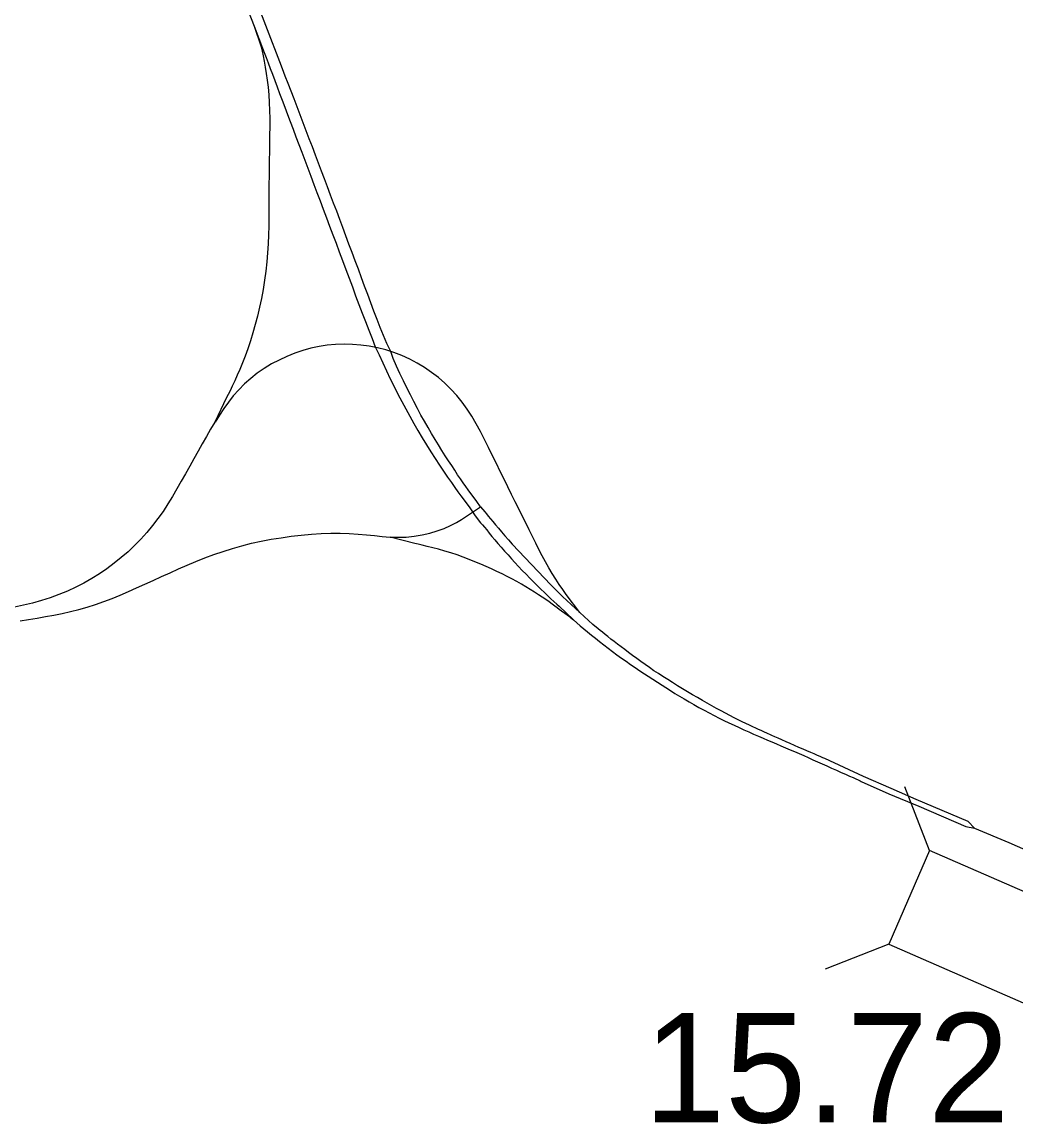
# Model space of a CAD drawing. Extents: x 31699 to 244310, y -8841 to 11474.
# Drawn here: x 141757.4 to 142013.6, y 316.9 to 600.9 of the extents above; entities that cross this region are included whole.
import ezdxf

# ---------------------------------------------------------------- set-up
doc = ezdxf.new("R2010")
doc.units = 0
for name, color, linetype in [('B_Logo', 7, 'Continuous'), ('R_XS_EARTHWORK_STAGE1', 7, 'Continuous'), ('S_AREA_CALC', 7, 'Continuous'), ('S_WALL', 7, 'Continuous')]:
    doc.layers.add(name, color=color, linetype=linetype)

msp = doc.modelspace()

# ---------------------------------------------------------------- linework, layer by layer
at = {"layer": 'B_Logo'}
for points in [[(141814.78, 606.14), (141817.25, 599.79), (141819.06, 594.53), (141819.33, 593.38), (141819.58, 592.15), (141819.86, 590.79), (141820.12, 589.28), (141820.38, 587.66), (141820.62, 585.93), (141820.85, 584.09), (141821.02, 582.16), (141821.16, 580.17), (141821.24, 578.11), (141821.27, 576.02), (141821.27, 573.89), (141821.25, 571.74), (141821.22, 569.59), (141821.19, 567.46), (141821.16, 565.34), (141821.14, 563.23), (141821.11, 561.15), (141821.08, 559.06), (141821.08, 556.97), (141821.07, 554.84), (141821.07, 552.69), (141821.07, 550.51), (141821.03, 548.3), (141820.96, 546.04), (141820.86, 543.74), (141820.72, 541.42), (141820.52, 539.07), (141820.26, 536.7), (141819.95, 534.33), (141819.57, 531.98), (141819.14, 529.65), (141818.66, 527.36), (141818.13, 525.11), (141817.54, 522.9), (141816.93, 520.75), (141816.29, 518.68), (141815.61, 516.68), (141814.92, 514.8), (141814.24, 513.02), (141813.56, 511.37), (141812.9, 509.83), (141812.25, 508.37), (141811.63, 507.04), (141811.05, 505.87), (141810.54, 504.88), (141810.13, 504.11), (141807.1, 497.8)], [(141875.63, 475.95), (141874.65, 477.27), (141872.4, 480.31), (141871.8, 481.2), (141871.14, 482.14), (141870.44, 483.15), (141869.72, 484.22), (141868.97, 485.35), (141868.19, 486.55), (141867.36, 487.77), (141866.53, 489.11), (141865.68, 490.48), (141864.81, 491.88), (141863.93, 493.33), (141863.02, 494.83), (141862.11, 496.38), (141861.19, 497.98), (141860.26, 499.59), (141859.35, 501.28), (141858.47, 503.05), (141857.56, 504.82), (141856.65, 506.62), (141855.75, 508.45), (141854.85, 510.3), (141853.98, 512.2), (141853.11, 514.13), (141852.47, 515.95), (141851.49, 517.99), (141850.62, 520.1), (141849.78, 522.14), (141848.96, 524.24), (141848.15, 526.36), (141847.35, 528.5), (141846.54, 530.65), (141845.73, 532.82), (141844.93, 534.99), (141844.13, 537.16), (141843.32, 539.33), (141842.51, 541.49), (141841.7, 543.64), (141840.91, 545.78), (141840.11, 547.91), (141839.33, 550.03), (141838.54, 552.13), (141837.75, 554.22), (141836.96, 556.3), (141836.17, 558.37), (141835.39, 560.44), (141834.61, 562.49), (141833.83, 564.55), (141833.05, 566.61), (141832.27, 568.69), (141831.49, 570.76), (141830.7, 572.84), (141829.9, 574.92), (141829.11, 576.99), (141828.33, 579.05), (141827.56, 581.09), (141826.8, 583.1), (141826.03, 585.04), (141825.28, 586.97), (141824.56, 588.84), (141823.86, 590.65), (141817.49, 607.19)], [(141817.25, 599.79), (141819.42, 594.17), (141819.86, 592.99), (141820.35, 591.71), (141820.86, 590.35), (141821.4, 588.92), (141821.97, 587.42), (141822.57, 585.85), (141823.18, 584.2), (141823.83, 582.49), (141824.5, 580.73), (141825.19, 578.93), (141825.88, 577.09), (141826.59, 575.21), (141827.31, 573.29), (141828.03, 571.33), (141828.78, 569.35), (141829.55, 567.33), (141830.31, 565.28), (141831.09, 563.22), (141831.87, 561.13), (141832.67, 559.03), (141833.46, 556.91), (141834.27, 554.78), (141835.08, 552.63), (141835.89, 550.45), (141836.71, 548.27), (141837.54, 546.07), (141838.38, 543.86), (141839.21, 541.63), (141840.05, 539.39), (141840.89, 537.13), (141841.73, 534.87), (141842.58, 532.61), (141843.42, 530.35), (141844.27, 528.11), (141845.11, 525.88), (141845.96, 523.67), (141846.8, 521.47), (141847.66, 519.28), (141848.48, 517.2), (141849.5, 515.15), (141850.45, 513.01), (141851.4, 510.95), (141852.36, 508.92), (141853.35, 506.94), (141854.34, 505), (141855.34, 503.09), (141856.36, 501.2), (141857.38, 499.32), (141858.42, 497.45), (141859.49, 495.59), (141860.58, 493.75), (141861.69, 491.92), (141862.8, 490.12), (141863.91, 488.38), (141865.02, 486.7), (141866.1, 485.09), (141867.13, 483.59), (141868.1, 482.2), (141869, 480.92), (141869.81, 479.78), (141870.52, 478.79), (141871.12, 477.98), (141872.83, 475.72), (141874.27, 473.6)], [(141901.21, 448.73), (141897.72, 453.38), (141896.8, 454.64), (141895.9, 455.95), (141895, 457.32), (141894.1, 458.75), (141893.22, 460.22), (141892.35, 461.75), (141891.51, 463.32), (141890.67, 464.94), (141889.84, 466.61), (141888.99, 468.32), (141888.14, 470.05), (141887.27, 471.81), (141886.37, 473.58), (141885.46, 475.38), (141884.54, 477.23), (141883.6, 479.13), (141882.65, 481.07), (141881.68, 483.04), (141880.69, 485.04), (141879.7, 487.07), (141878.7, 489.12), (141877.68, 491.19), (141876.66, 493.25), (141875.6, 495.31), (141874.52, 497.32), (141873.39, 499.28), (141872.19, 501.15), (141870.88, 502.94), (141869.48, 504.65), (141867.99, 506.28), (141866.41, 507.81), (141864.76, 509.25), (141863.02, 510.59), (141861.21, 511.84), (141859.31, 512.97), (141857.36, 514.01), (141855.35, 514.93), (141853.29, 515.73), (141851.18, 516.39), (141849.05, 516.92), (141846.9, 517.34), (141844.74, 517.63), (141842.58, 517.8), (141840.43, 517.85), (141838.28, 517.78), (141836.13, 517.6), (141834, 517.29), (141831.89, 516.85), (141829.8, 516.26), (141827.73, 515.54), (141825.7, 514.71), (141823.7, 513.78), (141821.75, 512.75), (141819.87, 511.6), (141818.08, 510.36), (141816.38, 509.02), (141814.77, 507.6), (141813.28, 506.11), (141811.9, 504.56), (141810.63, 502.94), (141809.44, 501.27), (141808.31, 499.53), (141807.23, 497.72)], [(141807.1, 497.8), (141806.04, 495.94), (141804.97, 494.07), (141803.89, 492.18), (141802.81, 490.28), (141801.74, 488.35), (141800.65, 486.42), (141799.56, 484.48), (141798.44, 482.53), (141797.32, 480.57), (141796.19, 478.62), (141795.02, 476.67), (141793.79, 474.76), (141792.47, 472.9), (141791.07, 471.09), (141789.61, 469.32), (141788.07, 467.6), (141786.46, 465.95), (141784.77, 464.37), (141783, 462.85), (141781.18, 461.39), (141779.31, 460), (141777.37, 458.68), (141775.39, 457.45), (141773.35, 456.28), (141771.27, 455.2), (141769.13, 454.21), (141766.95, 453.31), (141764.72, 452.5), (141762.46, 451.78), (141760.17, 451.13), (141757.86, 450.57), (141755.53, 450.08)], [(141844.04, 468.93), (141846.21, 468.75), (141848.29, 468.55), (141850.3, 468.33), (141852.33, 468.16), (141854.37, 468.09), (141856.44, 468.15), (141858.49, 468.36), (141860.54, 468.71), (141862.54, 469.17), (141864.45, 469.73), (141866.25, 470.38), (141867.92, 471.12), (141869.43, 471.91), (141870.71, 472.67), (141875.63, 475.95)], [(141875.63, 475.95), (141876.73, 474.61), (141877.14, 474.11), (141877.61, 473.53), (141878.16, 472.87), (141878.8, 472.13), (141879.5, 471.31), (141880.25, 470.42), (141881.05, 469.47), (141881.9, 468.46), (141882.81, 467.39), (141883.76, 466.29), (141893.71, 455.85)], [(141874.27, 473.6), (141875.64, 471.84), (141876.09, 471.32), (141876.62, 470.71), (141877.21, 469.99), (141877.86, 469.19), (141878.57, 468.33), (141879.32, 467.42), (141880.12, 466.47), (141880.96, 465.5), (141881.83, 464.51), (141882.71, 463.53), (141883.59, 462.55), (141884.5, 461.56), (141885.44, 460.56), (141886.39, 459.55), (141887.36, 458.55), (141888.33, 457.57), (141889.29, 456.6), (141890.25, 455.65), (141891.2, 454.72), (141892.1, 453.86), (141892.96, 453.04), (141893.78, 452.25), (141894.55, 451.53), (141895.26, 450.88), (141895.88, 450.31), (141899.6, 446.78)], [(141756.99, 446.53), (141759.14, 446.9), (141761.31, 447.27), (141763.47, 447.65), (141765.64, 448.03), (141767.81, 448.46), (141769.97, 448.95), (141772.12, 449.48), (141774.27, 450.08), (141776.41, 450.76), (141778.54, 451.51), (141780.65, 452.33), (141782.75, 453.21), (141784.86, 454.14), (141786.97, 455.08), (141789.1, 456.03), (141791.25, 456.99), (141793.41, 457.97), (141795.58, 458.95), (141797.78, 459.93), (141800, 460.91), (141802.27, 461.86), (141804.58, 462.76), (141806.91, 463.63), (141809.28, 464.45), (141811.69, 465.21), (141814.13, 465.91), (141816.61, 466.54), (141819.12, 467.08), (141821.66, 467.57), (141824.23, 467.99), (141826.82, 468.35), (141829.42, 468.65), (141832.01, 468.87), (141834.57, 469.03), (141837.06, 469.11), (141839.47, 469.11), (141841.8, 469.05), (141844.04, 468.93)], [(141898.94, 447.36), (141897.91, 448.03), (141895.9, 449.51), (141895.38, 449.91), (141894.76, 450.36), (141894.06, 450.87), (141893.27, 451.43), (141892.42, 452.03), (141891.51, 452.65), (141890.54, 453.3), (141889.51, 453.97), (141888.42, 454.64), (141887.3, 455.32), (141886.14, 456.01), (141884.94, 456.68), (141883.72, 457.34), (141882.46, 458.01), (141881.16, 458.67), (141879.83, 459.31), (141878.47, 459.94), (141877.09, 460.57), (141875.67, 461.18), (141874.19, 461.79), (141872.68, 462.4), (141871.14, 462.98), (141869.57, 463.54), (141867.99, 464.06), (141866.4, 464.55), (141864.82, 465), (141863.29, 465.4), (141861.87, 465.75), (141860.62, 466.05), (141859.55, 466.29), (141858.67, 466.48), (141852.33, 468.16)], [(141893.71, 455.85), (141894.84, 454.73), (141896.78, 452.86), (141901.21, 448.73), (141904.58, 445.6)], [(141898.94, 447.36), (141899.6, 446.78), (141900.43, 446.06), (141901.31, 445.31), (141902.23, 444.52), (141903.2, 443.72), (141904.21, 442.89), (141905.26, 442.06), (141906.32, 441.21), (141907.41, 440.37), (141908.52, 439.52), (141909.65, 438.66), (141910.79, 437.82), (141911.95, 436.97), (141913.12, 436.14), (141914.3, 435.3), (141915.49, 434.49), (141916.66, 433.69), (141924.58, 428.56), (141925.73, 427.84), (141926.91, 427.13), (141928.12, 426.42), (141929.36, 425.69), (141930.63, 424.97), (141931.93, 424.25), (141933.24, 423.53), (141934.53, 422.83), (141935.81, 422.16)], [(142002.97, 393.1), (142001.33, 394.88), (141987.94, 400.54), (141981.47, 403.37), (141974.36, 406.45), (141964.34, 411.04), (141963.82, 411.28), (141963.2, 411.56), (141962.46, 411.89), (141961.64, 412.24), (141960.73, 412.63), (141959.76, 413.05), (141958.74, 413.49), (141957.68, 413.95), (141956.59, 414.43), (141955.47, 414.91), (141954.37, 415.39), (141953.31, 415.86), (141952.35, 416.29), (141951.49, 416.67), (141950.74, 417), (141949.26, 417.68), (141948.95, 417.81), (141948.48, 418.02), (141947.92, 418.27), (141947.28, 418.55), (141946.56, 418.88), (141945.77, 419.25), (141944.91, 419.65), (141944, 420.09), (141943.03, 420.56), (141942.03, 421.05), (141940.99, 421.58), (141939.91, 422.13), (141938.8, 422.72), (141937.65, 423.33), (141936.48, 423.97), (141935.28, 424.63), (141934.05, 425.32), (141932.8, 426.03), (141931.52, 426.76), (141930.24, 427.51), (141928.94, 428.27), (141927.65, 429.05), (141926.36, 429.84), (141925.1, 430.62), (141923.86, 431.4), (141922.65, 432.18), (141921.46, 432.94), (141920.29, 433.71), (141919.16, 434.5), (141918.06, 435.28), (141916.96, 436.05), (141915.89, 436.83), (141914.83, 437.61), (141913.8, 438.38), (141912.8, 439.13), (141911.85, 439.86), (141910.94, 440.56), (141910.07, 441.23), (141909.25, 441.87), (141908.46, 442.49), (141907.72, 443.07), (141907.05, 443.61), (141906.45, 444.08), (141905.92, 444.51), (141904.58, 445.6)], [(141935.82, 422.16), (141937.09, 421.51), (141938.37, 420.87), (141939.66, 420.24), (141940.96, 419.63), (141942.25, 419.04), (141943.52, 418.47), (141944.78, 417.92), (141946.02, 417.38), (141947.23, 416.85), (141948.43, 416.33), (141949.59, 415.84), (141950.73, 415.35), (141951.88, 414.86), (141953.04, 414.36), (141954.21, 413.86), (141955.39, 413.35), (141956.56, 412.85), (141957.74, 412.35), (141958.92, 411.83), (141960.1, 411.31), (141961.29, 410.77), (141962.49, 410.23), (141963.69, 409.69), (141964.89, 409.15), (141966.11, 408.6), (141967.34, 408.06), (141968.57, 407.51), (141969.73, 407), (141970.76, 406.55), (141971.64, 406.15), (141972.38, 405.82), (141972.98, 405.55), (141973.45, 405.33), (141973.77, 405.18), (141980.84, 402.01), (141988.56, 398.75), (142000.72, 393.53), (142002.97, 393.1)], [(142002.97, 393.1), (142011.78, 389.4), (142021.17, 385.31)]]:
    msp.add_lwpolyline(points, dxfattribs=at)
at = {"layer": 'R_XS_EARTHWORK_STAGE1'}
for p, q in [((141991.38, 387.4), (141984.95, 403.78)), ((141980.83, 363.2), (141964.45, 356.76))]:
    msp.add_line(p, q, dxfattribs=at)
msp.add_lwpolyline([(142063.99, 355.75), (141991.38, 387.4), (141980.83, 363.2), (142053.44, 331.55)], close=True, dxfattribs=at)
at = {"layer": 'S_AREA_CALC'}
for points in [[(141814.78, 606.14), (141817.25, 599.79), (141819.06, 594.53), (141819.33, 593.38), (141819.58, 592.15), (141819.86, 590.79), (141820.12, 589.28), (141820.38, 587.66), (141820.62, 585.93), (141820.85, 584.09), (141821.02, 582.16), (141821.16, 580.17), (141821.24, 578.11), (141821.27, 576.02), (141821.27, 573.89), (141821.25, 571.74), (141821.22, 569.59), (141821.19, 567.46), (141821.16, 565.34), (141821.14, 563.23), (141821.11, 561.15), (141821.08, 559.06), (141821.08, 556.97), (141821.07, 554.84), (141821.07, 552.69), (141821.07, 550.51), (141821.03, 548.3), (141820.96, 546.04), (141820.86, 543.74), (141820.72, 541.42), (141820.52, 539.07), (141820.26, 536.7), (141819.95, 534.33), (141819.57, 531.98), (141819.14, 529.65), (141818.66, 527.36), (141818.13, 525.11), (141817.54, 522.9), (141816.93, 520.75), (141816.29, 518.68), (141815.61, 516.68), (141814.92, 514.8), (141814.24, 513.02), (141813.56, 511.37), (141812.9, 509.83), (141812.25, 508.37), (141811.63, 507.04), (141811.05, 505.87), (141810.54, 504.88), (141810.13, 504.11), (141807.1, 497.8)], [(141875.63, 475.95), (141874.65, 477.27), (141872.4, 480.31), (141871.8, 481.2), (141871.14, 482.14), (141870.44, 483.15), (141869.72, 484.22), (141868.97, 485.35), (141868.19, 486.55), (141867.36, 487.77), (141866.53, 489.11), (141865.68, 490.48), (141864.81, 491.88), (141863.93, 493.33), (141863.02, 494.83), (141862.11, 496.38), (141861.19, 497.98), (141860.26, 499.59), (141859.35, 501.28), (141858.47, 503.05), (141857.56, 504.82), (141856.65, 506.62), (141855.75, 508.45), (141854.85, 510.3), (141853.98, 512.2), (141853.11, 514.13), (141852.47, 515.95), (141851.49, 517.99), (141850.62, 520.1), (141849.78, 522.14), (141848.96, 524.24), (141848.15, 526.36), (141847.35, 528.5), (141846.54, 530.65), (141845.73, 532.82), (141844.93, 534.99), (141844.13, 537.16), (141843.32, 539.33), (141842.51, 541.49), (141841.7, 543.64), (141840.91, 545.78), (141840.11, 547.91), (141839.33, 550.03), (141838.54, 552.13), (141837.75, 554.22), (141836.96, 556.3), (141836.17, 558.37), (141835.39, 560.44), (141834.61, 562.49), (141833.83, 564.55), (141833.05, 566.61), (141832.27, 568.69), (141831.49, 570.76), (141830.7, 572.84), (141829.9, 574.92), (141829.11, 576.99), (141828.33, 579.05), (141827.56, 581.09), (141826.8, 583.1), (141826.03, 585.04), (141825.28, 586.97), (141824.56, 588.84), (141823.86, 590.65), (141817.49, 607.19)], [(141817.25, 599.79), (141819.42, 594.17), (141819.86, 592.99), (141820.35, 591.71), (141820.86, 590.35), (141821.4, 588.92), (141821.97, 587.42), (141822.57, 585.85), (141823.18, 584.2), (141823.83, 582.49), (141824.5, 580.73), (141825.19, 578.93), (141825.88, 577.09), (141826.59, 575.21), (141827.31, 573.29), (141828.03, 571.33), (141828.78, 569.35), (141829.55, 567.33), (141830.31, 565.28), (141831.09, 563.22), (141831.87, 561.13), (141832.67, 559.03), (141833.46, 556.91), (141834.27, 554.78), (141835.08, 552.63), (141835.89, 550.45), (141836.71, 548.27), (141837.54, 546.07), (141838.38, 543.86), (141839.21, 541.63), (141840.05, 539.39), (141840.89, 537.13), (141841.73, 534.87), (141842.58, 532.61), (141843.42, 530.35), (141844.27, 528.11), (141845.11, 525.88), (141845.96, 523.67), (141846.8, 521.47), (141847.66, 519.28), (141848.48, 517.2), (141849.5, 515.15), (141850.45, 513.01), (141851.4, 510.95), (141852.36, 508.92), (141853.35, 506.94), (141854.34, 505), (141855.34, 503.09), (141856.36, 501.2), (141857.38, 499.32), (141858.42, 497.45), (141859.49, 495.59), (141860.58, 493.75), (141861.69, 491.92), (141862.8, 490.12), (141863.91, 488.38), (141865.02, 486.7), (141866.1, 485.09), (141867.13, 483.59), (141868.1, 482.2), (141869, 480.92), (141869.81, 479.78), (141870.52, 478.79), (141871.12, 477.98), (141872.83, 475.72), (141874.27, 473.6)], [(141901.21, 448.73), (141897.72, 453.38), (141896.8, 454.64), (141895.9, 455.95), (141895, 457.32), (141894.1, 458.75), (141893.22, 460.22), (141892.35, 461.75), (141891.51, 463.32), (141890.67, 464.94), (141889.84, 466.61), (141888.99, 468.32), (141888.14, 470.05), (141887.27, 471.81), (141886.37, 473.58), (141885.46, 475.38), (141884.54, 477.23), (141883.6, 479.13), (141882.65, 481.07), (141881.68, 483.04), (141880.69, 485.04), (141879.7, 487.07), (141878.7, 489.12), (141877.68, 491.19), (141876.66, 493.25), (141875.6, 495.31), (141874.52, 497.32), (141873.39, 499.28), (141872.19, 501.15), (141870.88, 502.94), (141869.48, 504.65), (141867.99, 506.28), (141866.41, 507.81), (141864.76, 509.25), (141863.02, 510.59), (141861.21, 511.84), (141859.31, 512.97), (141857.36, 514.01), (141855.35, 514.93), (141853.29, 515.73), (141851.18, 516.39), (141849.05, 516.92), (141846.9, 517.34), (141844.74, 517.63), (141842.58, 517.8), (141840.43, 517.85), (141838.28, 517.78), (141836.13, 517.6), (141834, 517.29), (141831.89, 516.85), (141829.8, 516.26), (141827.73, 515.54), (141825.7, 514.71), (141823.7, 513.78), (141821.75, 512.75), (141819.87, 511.6), (141818.08, 510.36), (141816.38, 509.02), (141814.77, 507.6), (141813.28, 506.11), (141811.9, 504.56), (141810.63, 502.94), (141809.44, 501.27), (141808.31, 499.53), (141807.23, 497.72)], [(141807.1, 497.8), (141806.04, 495.94), (141804.97, 494.07), (141803.89, 492.18), (141802.81, 490.28), (141801.74, 488.35), (141800.65, 486.42), (141799.56, 484.48), (141798.44, 482.53), (141797.32, 480.57), (141796.19, 478.62), (141795.02, 476.67), (141793.79, 474.76), (141792.47, 472.9), (141791.07, 471.09), (141789.61, 469.32), (141788.07, 467.6), (141786.46, 465.95), (141784.77, 464.37), (141783, 462.85), (141781.18, 461.39), (141779.31, 460), (141777.37, 458.68), (141775.39, 457.45), (141773.35, 456.28), (141771.27, 455.2), (141769.13, 454.21), (141766.95, 453.31), (141764.72, 452.5), (141762.46, 451.78), (141760.17, 451.13), (141757.86, 450.57), (141755.53, 450.08)], [(141844.04, 468.93), (141846.21, 468.75), (141848.29, 468.55), (141850.3, 468.33), (141852.33, 468.16), (141854.37, 468.09), (141856.44, 468.15), (141858.49, 468.36), (141860.54, 468.71), (141862.54, 469.17), (141864.45, 469.73), (141866.25, 470.38), (141867.92, 471.12), (141869.43, 471.91), (141870.71, 472.67), (141875.63, 475.95)], [(141875.63, 475.95), (141876.73, 474.61), (141877.14, 474.11), (141877.61, 473.53), (141878.16, 472.87), (141878.8, 472.13), (141879.5, 471.31), (141880.25, 470.42), (141881.05, 469.47), (141881.9, 468.46), (141882.81, 467.39), (141883.76, 466.29), (141893.71, 455.85)], [(141874.27, 473.6), (141875.64, 471.84), (141876.09, 471.32), (141876.62, 470.71), (141877.21, 469.99), (141877.86, 469.19), (141878.57, 468.33), (141879.32, 467.42), (141880.12, 466.47), (141880.96, 465.5), (141881.83, 464.51), (141882.71, 463.53), (141883.59, 462.55), (141884.5, 461.56), (141885.44, 460.56), (141886.39, 459.55), (141887.36, 458.55), (141888.33, 457.57), (141889.29, 456.6), (141890.25, 455.65), (141891.2, 454.72), (141892.1, 453.86), (141892.96, 453.04), (141893.78, 452.25), (141894.55, 451.53), (141895.26, 450.88), (141895.88, 450.31), (141899.6, 446.78)], [(141756.99, 446.53), (141759.14, 446.9), (141761.31, 447.27), (141763.47, 447.65), (141765.64, 448.03), (141767.81, 448.46), (141769.97, 448.95), (141772.12, 449.48), (141774.27, 450.08), (141776.41, 450.76), (141778.54, 451.51), (141780.65, 452.33), (141782.75, 453.21), (141784.86, 454.14), (141786.97, 455.08), (141789.1, 456.03), (141791.25, 456.99), (141793.41, 457.97), (141795.58, 458.95), (141797.78, 459.93), (141800, 460.91), (141802.27, 461.86), (141804.58, 462.76), (141806.91, 463.63), (141809.28, 464.45), (141811.69, 465.21), (141814.13, 465.91), (141816.61, 466.54), (141819.12, 467.08), (141821.66, 467.57), (141824.23, 467.99), (141826.82, 468.35), (141829.42, 468.65), (141832.01, 468.87), (141834.57, 469.03), (141837.06, 469.11), (141839.47, 469.11), (141841.8, 469.05), (141844.04, 468.93)], [(141898.94, 447.36), (141897.91, 448.03), (141895.9, 449.51), (141895.38, 449.91), (141894.76, 450.36), (141894.06, 450.87), (141893.27, 451.43), (141892.42, 452.03), (141891.51, 452.65), (141890.54, 453.3), (141889.51, 453.97), (141888.42, 454.64), (141887.3, 455.32), (141886.14, 456.01), (141884.94, 456.68), (141883.72, 457.34), (141882.46, 458.01), (141881.16, 458.67), (141879.83, 459.31), (141878.47, 459.94), (141877.09, 460.57), (141875.67, 461.18), (141874.19, 461.79), (141872.68, 462.4), (141871.14, 462.98), (141869.57, 463.54), (141867.99, 464.06), (141866.4, 464.55), (141864.82, 465), (141863.29, 465.4), (141861.87, 465.75), (141860.62, 466.05), (141859.55, 466.29), (141858.67, 466.48), (141852.33, 468.16)], [(141893.71, 455.85), (141894.84, 454.73), (141896.78, 452.86), (141901.21, 448.73), (141904.58, 445.6)], [(141898.94, 447.36), (141899.6, 446.78), (141900.43, 446.06), (141901.31, 445.31), (141902.23, 444.52), (141903.2, 443.72), (141904.21, 442.89), (141905.26, 442.06), (141906.32, 441.21), (141907.41, 440.37), (141908.52, 439.52), (141909.65, 438.66), (141910.79, 437.82), (141911.95, 436.97), (141913.12, 436.14), (141914.3, 435.3), (141915.49, 434.49), (141916.66, 433.69), (141924.58, 428.56), (141925.73, 427.84), (141926.91, 427.13), (141928.12, 426.42), (141929.36, 425.69), (141930.63, 424.97), (141931.93, 424.25), (141933.24, 423.53), (141934.53, 422.83), (141935.81, 422.16)], [(142002.97, 393.1), (142001.33, 394.88), (141987.94, 400.54), (141981.47, 403.37), (141974.36, 406.45), (141964.34, 411.04), (141963.82, 411.28), (141963.2, 411.56), (141962.46, 411.89), (141961.64, 412.24), (141960.73, 412.63), (141959.76, 413.05), (141958.74, 413.49), (141957.68, 413.95), (141956.59, 414.43), (141955.47, 414.91), (141954.37, 415.39), (141953.31, 415.86), (141952.35, 416.29), (141951.49, 416.67), (141950.74, 417), (141949.26, 417.68), (141948.95, 417.81), (141948.48, 418.02), (141947.92, 418.27), (141947.28, 418.55), (141946.56, 418.88), (141945.77, 419.25), (141944.91, 419.65), (141944, 420.09), (141943.03, 420.56), (141942.03, 421.05), (141940.99, 421.58), (141939.91, 422.13), (141938.8, 422.72), (141937.65, 423.33), (141936.48, 423.97), (141935.28, 424.63), (141934.05, 425.32), (141932.8, 426.03), (141931.52, 426.76), (141930.24, 427.51), (141928.94, 428.27), (141927.65, 429.05), (141926.36, 429.84), (141925.1, 430.62), (141923.86, 431.4), (141922.65, 432.18), (141921.46, 432.94), (141920.29, 433.71), (141919.16, 434.5), (141918.06, 435.28), (141916.96, 436.05), (141915.89, 436.83), (141914.83, 437.61), (141913.8, 438.38), (141912.8, 439.13), (141911.85, 439.86), (141910.94, 440.56), (141910.07, 441.23), (141909.25, 441.87), (141908.46, 442.49), (141907.72, 443.07), (141907.05, 443.61), (141906.45, 444.08), (141905.92, 444.51), (141904.58, 445.6)], [(141935.82, 422.16), (141937.09, 421.51), (141938.37, 420.87), (141939.66, 420.24), (141940.96, 419.63), (141942.25, 419.04), (141943.52, 418.47), (141944.78, 417.92), (141946.02, 417.38), (141947.23, 416.85), (141948.43, 416.33), (141949.59, 415.84), (141950.73, 415.35), (141951.88, 414.86), (141953.04, 414.36), (141954.21, 413.86), (141955.39, 413.35), (141956.56, 412.85), (141957.74, 412.35), (141958.92, 411.83), (141960.1, 411.31), (141961.29, 410.77), (141962.49, 410.23), (141963.69, 409.69), (141964.89, 409.15), (141966.11, 408.6), (141967.34, 408.06), (141968.57, 407.51), (141969.73, 407), (141970.76, 406.55), (141971.64, 406.15), (141972.38, 405.82), (141972.98, 405.55), (141973.45, 405.33), (141973.77, 405.18), (141980.84, 402.01), (141988.56, 398.75), (142000.72, 393.53), (142002.97, 393.1)], [(142002.97, 393.1), (142011.78, 389.4), (142021.17, 385.31)]]:
    msp.add_lwpolyline(points, dxfattribs=at)

# ---------------------------------------------------------------- texts
at = {"layer": 'S_WALL'}
msp.add_text('15.72', height=28.16, dxfattribs=at).set_placement((141917.7, 317.29))

doc.saveas('drawing.dxf')
